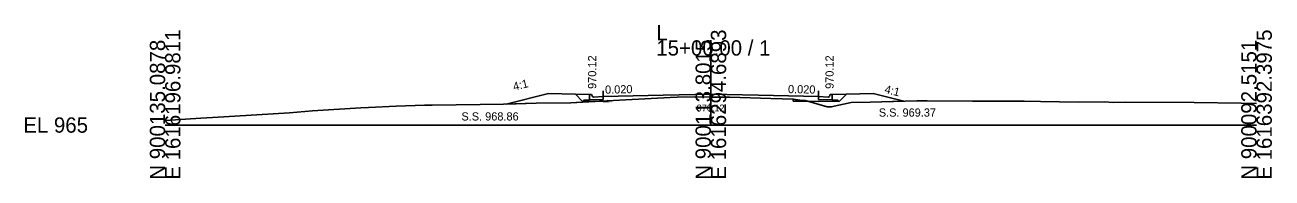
# Model space of a CAD drawing. Extents: x 1009 to 7438, y -1586 to 7964.
# Drawn here: x 1009.2 to 1237.7, y 2914 to 2942 of the extents above; entities that cross this region are included whole.
import ezdxf

# ---------------------------------------------------------------- set-up
doc = ezdxf.new("R2010")
doc.units = 0
for name, color, linetype in [('Exist Cross Section Cell', 7, 'Continuous'), ('Exist XS Center Line Elevation Label', 7, 'Continuous'), ('Exist XS Ground Line', 7, 'Continuous'), ('Prop XS Dump Level', 7, 'Continuous'), ('Prop XS Earthwork Shape', 7, 'Continuous'), ('Prop XS EOT Tick Mark', 7, 'Continuous'), ('Prop XS Finish Grade', 7, 'Continuous'), ('Prop XS Finish Grade CurbGutter', 7, 'Continuous'), ('Prop XS Finish Grade Earthwork', 7, 'Continuous'), ('Prop XS Finish Grade Pavement', 7, 'Continuous'), ('Prop XS Hydro Elevations', 7, 'Continuous'), ('Prop XS Pvmt Edge Slope', 7, 'Continuous'), ('Prop XS SE Text', 7, 'Continuous'), ('Prop XS Side Slope Text', 7, 'Continuous'), ('Prop XS SS Elevation Text', 7, 'Continuous'), ('Prop XS Subgrade CurbGutter', 7, 'Continuous'), ('Prop XS Subgrade Earthwork', 7, 'Continuous')]:
    doc.layers.add(name, color=color, linetype=linetype)

msp = doc.modelspace()

# ---------------------------------------------------------------- linework, layer by layer
at = {"layer": 'Exist Cross Section Cell'}
for p, q in [((1134.89, 2923.73), (1134.89, 2939.24)), ((1034.89, 2923.73), (1134.89, 2923.73)), ((1134.89, 2923.73), (1234.89, 2923.73))]:
    msp.add_line(p, q, dxfattribs=at)
at = {"layer": 'Exist XS Ground Line'}
for p, q in [((1092.63, 2927.49), (1096.92, 2927.53)), ((1096.92, 2927.53), (1102.86, 2927.76)), ((1102.86, 2927.76), (1109.21, 2927.79)), ((1109.21, 2927.79), (1115.87, 2928.19)), ((1115.87, 2928.19), (1120.48, 2928.42)), ((1120.48, 2928.42), (1127.45, 2928.78)), ((1127.45, 2928.78), (1128.73, 2928.82)), ((1128.73, 2928.82), (1131.88, 2928.9)), ((1131.88, 2928.9), (1134.89, 2928.85)), ((1134.89, 2928.85), (1135.91, 2928.84)), ((1135.91, 2928.84), (1138.36, 2928.81)), ((1138.36, 2928.81), (1145.9, 2928.56)), ((1145.9, 2928.56), (1150.01, 2928.45)), ((1150.01, 2928.45), (1151.17, 2928.3)), ((1151.17, 2928.3), (1152.2, 2928.22)), ((1152.2, 2928.22), (1154.34, 2927.62)), ((1154.34, 2927.62), (1156.2, 2927.06)), ((1156.95, 2927.06), (1160.6, 2927.85)), ((1160.6, 2927.85), (1164.11, 2927.93)), ((1164.11, 2927.93), (1172.63, 2928.16)), ((1172.63, 2928.16), (1174.06, 2928.19)), ((1174.06, 2928.19), (1174.51, 2928.19)), ((1174.51, 2928.19), (1182.84, 2928.1)), ((1182.84, 2928.1), (1184.99, 2928.07)), ((1184.99, 2928.07), (1192.33, 2928.09)), ((1192.33, 2928.09), (1195.33, 2928.05)), ((1195.33, 2928.05), (1202.29, 2927.93)), ((1202.29, 2927.93), (1206.99, 2927.95)), ((1206.99, 2927.95), (1208.59, 2927.88)), ((1208.59, 2927.88), (1210.81, 2927.89)), ((1210.81, 2927.89), (1223.45, 2927.83)), ((1223.45, 2927.83), (1232.09, 2927.74)), ((1232.09, 2927.74), (1234.89, 2927.67)), ((1044.58, 2925.16), (1051.69, 2925.57)), ((1051.69, 2925.57), (1057.66, 2925.97)), ((1057.66, 2925.97), (1061.92, 2926.32)), ((1061.92, 2926.32), (1070.75, 2926.87)), ((1070.75, 2926.87), (1072.16, 2926.96)), ((1072.16, 2926.96), (1077.22, 2927.18)), ((1077.22, 2927.18), (1082.39, 2927.36)), ((1082.39, 2927.36), (1083.83, 2927.38)), ((1083.83, 2927.38), (1092.63, 2927.49)), ((1156.2, 2927.06), (1156.64, 2927.06)), ((1156.64, 2927.06), (1156.95, 2927.06)), ((1034.89, 2924.56), (1041.45, 2924.98)), ((1041.45, 2924.98), (1044.58, 2925.16))]:
    msp.add_line(p, q, dxfattribs=at)
at = {"layer": 'Prop XS Dump Level'}
for p, q in [((1134.89, 2929.35), (1126.14, 2929.18)), ((1126.14, 2929.18), (1134.89, 2929.35)), ((1143.64, 2929.18), (1134.89, 2929.35)), ((1134.89, 2929.35), (1143.64, 2929.18))]:
    msp.add_line(p, q, dxfattribs=at)
at = {"layer": 'Prop XS Earthwork Shape'}
for points in [[(1105.14, 2929.49), (1097.37, 2927.55), (1102.86, 2927.76), (1109.21, 2927.79), (1114.54, 2928.11), (1111.39, 2928.05), (1110.06, 2929.39)], [(1115.87, 2928.19), (1116.05, 2928.2), (1116.05, 2928.06), (1115.14, 2928.04), (1115.14, 2928.13), (1114.54, 2928.11)], [(1149.99, 2928.13), (1149.99, 2928.45), (1150.01, 2928.45), (1151.17, 2928.3), (1152.2, 2928.22), (1152.69, 2928.08)], [(1154.64, 2928.13), (1158.39, 2928.05), (1159.73, 2929.39), (1164.64, 2929.49), (1170.23, 2928.1), (1164.11, 2927.93), (1160.6, 2927.85), (1156.95, 2927.06), (1156.64, 2927.06), (1156.2, 2927.06), (1154.34, 2927.62), (1152.69, 2928.08), (1154.64, 2928.04)]]:
    msp.add_lwpolyline(points, close=True, dxfattribs=at)
at = {"layer": 'Prop XS EOT Tick Mark'}
for p, q in [((1115.14, 2928.96), (1115.14, 2929.96)), ((1154.64, 2928.96), (1154.64, 2929.96))]:
    msp.add_line(p, q, dxfattribs=at)
at = {"layer": 'Prop XS Finish Grade'}
for p, q in [((1112.64, 2929.34), (1110.06, 2929.39)), ((1157.14, 2929.34), (1159.73, 2929.39))]:
    msp.add_line(p, q, dxfattribs=at)
at = {"layer": 'Prop XS Finish Grade CurbGutter'}
for p, q in [((1112.64, 2929.34), (1112.89, 2929.34)), ((1112.89, 2929.34), (1113.02, 2929.31)), ((1113.11, 2929.22), (1113.02, 2929.31)), ((1113.18, 2928.97), (1113.11, 2929.22)), ((1113.27, 2928.87), (1113.18, 2928.97)), ((1113.39, 2928.85), (1113.27, 2928.87)), ((1115.14, 2928.96), (1113.39, 2928.85)), ((1154.64, 2928.96), (1156.39, 2928.85)), ((1156.39, 2928.85), (1156.52, 2928.87)), ((1156.52, 2928.87), (1156.61, 2928.97)), ((1156.61, 2928.97), (1156.67, 2929.22)), ((1156.67, 2929.22), (1156.77, 2929.31)), ((1156.89, 2929.34), (1156.77, 2929.31)), ((1157.14, 2929.34), (1156.89, 2929.34))]:
    msp.add_line(p, q, dxfattribs=at)
at = {"layer": 'Prop XS Finish Grade Earthwork'}
for p, q in [((1105.14, 2929.49), (1097.37, 2927.55)), ((1110.06, 2929.39), (1105.14, 2929.49)), ((1159.73, 2929.39), (1164.64, 2929.49)), ((1164.64, 2929.49), (1170.23, 2928.1))]:
    msp.add_line(p, q, dxfattribs=at)
at = {"layer": 'Prop XS Finish Grade Pavement'}
for p, q in [((1115.14, 2928.96), (1126.14, 2929.18)), ((1126.14, 2929.18), (1134.89, 2929.35)), ((1134.89, 2929.35), (1143.64, 2929.18)), ((1143.64, 2929.18), (1154.64, 2928.96))]:
    msp.add_line(p, q, dxfattribs=at)
at = {"layer": 'Prop XS Pvmt Edge Slope'}
for p, q in [((1111.64, 2928.31), (1111.39, 2928.05)), ((1112.64, 2928.33), (1111.64, 2928.31)), ((1157.14, 2928.33), (1158.14, 2928.31)), ((1158.14, 2928.31), (1158.39, 2928.05))]:
    msp.add_line(p, q, dxfattribs=at)
at = {"layer": 'Prop XS Subgrade CurbGutter'}
for p, q in [((1112.64, 2928.33), (1112.64, 2929.34)), ((1115.14, 2928.38), (1112.64, 2928.33)), ((1115.14, 2928.96), (1115.14, 2928.38)), ((1154.64, 2928.96), (1154.64, 2928.38)), ((1154.64, 2928.38), (1157.14, 2928.33)), ((1157.14, 2928.33), (1157.14, 2929.34))]:
    msp.add_line(p, q, dxfattribs=at)
at = {"layer": 'Prop XS Subgrade Earthwork'}
for p, q in [((1111.39, 2928.05), (1110.06, 2929.39)), ((1115.14, 2928.13), (1111.39, 2928.05)), ((1115.14, 2928.04), (1115.14, 2928.13)), ((1116.05, 2928.06), (1115.14, 2928.04)), ((1116.05, 2928.06), (1116.05, 2928.2)), ((1149.99, 2928.13), (1149.99, 2928.45)), ((1149.99, 2928.13), (1154.64, 2928.04)), ((1154.64, 2928.04), (1154.64, 2928.13)), ((1154.64, 2928.13), (1158.39, 2928.05)), ((1158.39, 2928.05), (1159.73, 2929.39))]:
    msp.add_line(p, q, dxfattribs=at)

# ---------------------------------------------------------------- texts
at = {"layer": 'Exist Cross Section Cell'}
for s, p in [('L', (1124.89, 2939.24)), ('15+00.00 / 1', (1124.89, 2936.44)), ('EL 965', (1008.89, 2922.33))]:
    msp.add_text(s, height=2.8, dxfattribs=at).set_placement(p)
for s, p in [('N 900135.0878', (1034.89, 2913.73)), ('E 1616196.9811', (1037.69, 2913.73)), ('N 900113.8015', (1134.89, 2913.73)), ('E 1616294.6893', (1137.69, 2913.73)), ('N 900092.5151', (1234.89, 2913.73)), ('E 1616392.3975', (1237.69, 2913.73))]:
    msp.add_text(s, height=2.8, rotation=90, dxfattribs=at).set_placement(p)
at = {"layer": 'Exist XS Center Line Elevation Label'}
msp.add_text('970.12', height=1.25, dxfattribs=at).set_placement((1132.29, 2926.23))
at = {"layer": 'Prop XS Dump Level'}
for p in [(1116.05, 2927.9), (1149.99, 2928.15)]:
    msp.add_text('Eop', height=0.3, dxfattribs=at).set_placement(p)
at = {"layer": 'Prop XS Hydro Elevations'}
for p in [(1113.89, 2930.34), (1157.39, 2930.34)]:
    msp.add_text('970.12', height=1.5, rotation=90, dxfattribs=at).set_placement(p)
at = {"layer": 'Prop XS SE Text'}
for rotation, p in [(1.1458, (1115.52, 2929.46)), (358.8542, (1149.02, 2929.57))]:
    msp.add_text('0.020', height=1.5, rotation=rotation, dxfattribs=at).set_placement(p)
at = {"layer": 'Prop XS Side Slope Text'}
for rotation, p in [(14.0362, (1098.84, 2930.01)), (345.9638, (1166.61, 2929.64))]:
    msp.add_text('4:1', height=1.5, rotation=rotation, dxfattribs=at).set_placement(p)
at = {"layer": 'Prop XS SS Elevation Text'}
for s, p in [('S.S. 968.86', (1089.19, 2924.56)), ('S.S. 969.37', (1165.67, 2925.27))]:
    msp.add_text(s, height=1.5, dxfattribs=at).set_placement(p)

doc.saveas('drawing.dxf')
